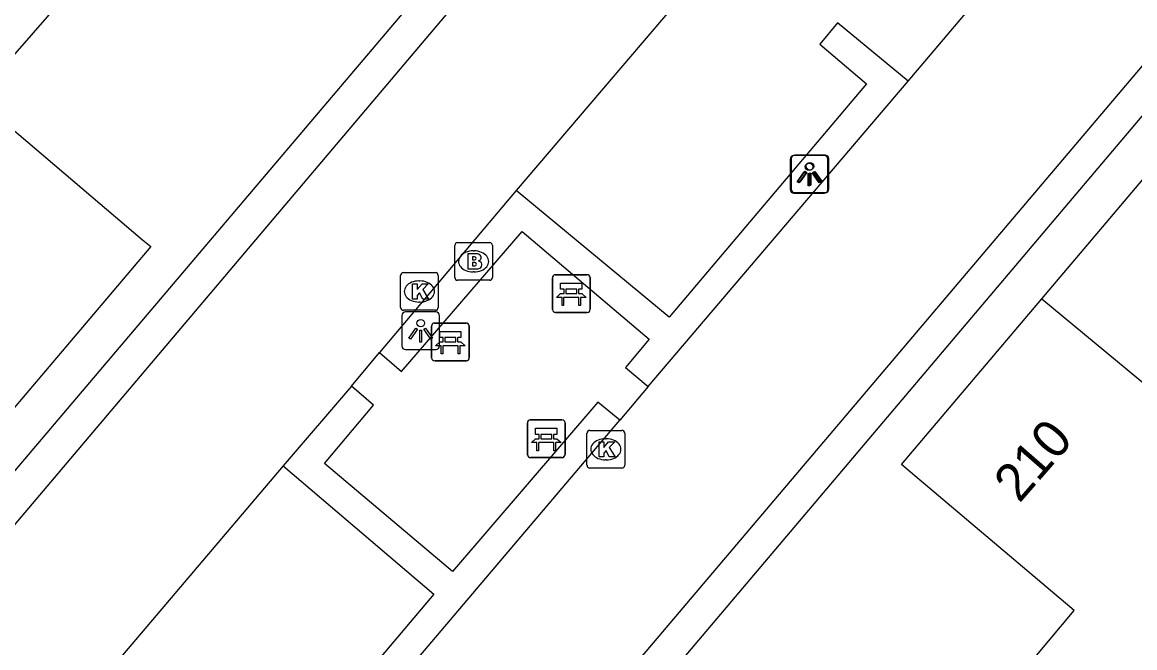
# Model space of a CAD drawing. Extents: x 156414 to 157775, y 382335 to 383765.
# Drawn here: x 157091.01 to 157120.56, y 382662.91 to 382679.52 of the extents above; entities that cross this region are included whole.
import ezdxf

# ---------------------------------------------------------------- set-up
doc = ezdxf.new("R2010")
doc.units = 0
for name, color, linetype in [('IMGEO_Bank', 7, 'Continuous'), ('IMGEO_Brandkraan', 7, 'Continuous'), ('IMGEO_Kolk', 7, 'Continuous'), ('IMGEO_Lichtpunt', 7, 'Continuous'), ('IMGEO_Pand', 7, 'Continuous'), ('IMGEO_Pand_nummerreeks', 7, 'Continuous'), ('IMGEO_Parkeervlak_open', 7, 'Continuous'), ('IMGEO_Rijbaan_lokaal_open', 7, 'Continuous'), ('IMGEO_Voetpad_open', 7, 'Continuous')]:
    doc.layers.add(name, color=color, linetype=linetype)

msp = doc.modelspace()

# ---------------------------------------------------------------- linework, layer by layer
at = {"layer": 'IMGEO_Bank'}
for p, q in [((157105.093, 382671.892), (157105.093, 382672.733)), ((157105.093, 382672.733), (157105.093, 382671.892)), ((157105.168, 382672.817), (157106.009, 382672.817)), ((157106.009, 382672.817), (157105.168, 382672.817)), ((157106.093, 382672.742), (157106.093, 382671.901)), ((157106.093, 382671.901), (157106.093, 382672.742)), ((157105.402, 382672.323), (157105.402, 382672.429)), ((157105.446, 382672.429), (157105.446, 382672.323)), ((157105.734, 382672.435), (157105.452, 382672.435)), ((157105.452, 382672.317), (157105.734, 382672.317)), ((157105.74, 382672.323), (157105.74, 382672.429)), ((157105.784, 382672.429), (157105.784, 382672.323)), ((157105.79, 382672.215), (157105.397, 382672.215)), ((157106.018, 382671.817), (157105.177, 382671.817)), ((157105.177, 382671.817), (157106.018, 382671.817)), ((157101.883, 382670.608), (157101.883, 382671.449)), ((157101.883, 382671.449), (157101.883, 382670.608)), ((157101.958, 382671.533), (157102.799, 382671.533)), ((157102.799, 382671.533), (157101.958, 382671.533)), ((157102.883, 382671.458), (157102.883, 382670.617)), ((157102.883, 382670.617), (157102.883, 382671.458)), ((157102.192, 382671.039), (157102.192, 382671.145)), ((157102.236, 382671.145), (157102.236, 382671.039)), ((157102.524, 382671.151), (157102.242, 382671.151)), ((157102.53, 382671.039), (157102.53, 382671.145)), ((157102.574, 382671.145), (157102.574, 382671.039)), ((157102.58, 382670.931), (157102.187, 382670.931)), ((157102.242, 382671.033), (157102.524, 382671.033)), ((157102.808, 382670.533), (157101.967, 382670.533)), ((157101.967, 382670.533), (157102.808, 382670.533)), ((157104.428, 382668.035), (157104.428, 382668.876)), ((157104.428, 382668.876), (157104.428, 382668.035)), ((157104.503, 382668.96), (157105.344, 382668.96)), ((157105.344, 382668.96), (157104.503, 382668.96)), ((157105.428, 382668.885), (157105.428, 382668.044)), ((157105.428, 382668.044), (157105.428, 382668.885)), ((157104.737, 382668.466), (157104.737, 382668.572)), ((157104.781, 382668.572), (157104.781, 382668.466)), ((157105.069, 382668.578), (157104.787, 382668.578)), ((157105.075, 382668.466), (157105.075, 382668.572)), ((157105.119, 382668.572), (157105.119, 382668.466)), ((157105.125, 382668.358), (157104.732, 382668.358)), ((157104.787, 382668.46), (157105.069, 382668.46)), ((157105.353, 382667.96), (157104.512, 382667.96)), ((157104.512, 382667.96), (157105.353, 382667.96))]:
    msp.add_line(p, q, dxfattribs=at)
for points in [[(157105.34, 382672.215), (157105.198, 382672.215), (157105.31, 382672.317), (157105.396, 382672.317)], [(157105.396, 382672.435), (157105.31, 382672.435), (157105.31, 382672.596), (157105.873, 382672.596), (157105.873, 382672.435), (157105.79, 382672.435)], [(157105.79, 382672.317), (157105.873, 382672.317), (157105.985, 382672.215), (157105.846, 382672.215)], [(157105.39, 382672.208), (157105.39, 382672.001), (157105.347, 382672.001), (157105.347, 382672.208)], [(157105.84, 382672.208), (157105.84, 382672.001), (157105.796, 382672.001), (157105.796, 382672.208)], [(157102.186, 382671.151), (157102.1, 382671.151), (157102.1, 382671.312), (157102.663, 382671.312), (157102.663, 382671.151), (157102.58, 382671.151)], [(157102.13, 382670.931), (157101.988, 382670.931), (157102.1, 382671.033), (157102.186, 382671.033)], [(157102.18, 382670.924), (157102.18, 382670.717), (157102.137, 382670.717), (157102.137, 382670.924)], [(157102.58, 382671.033), (157102.663, 382671.033), (157102.775, 382670.931), (157102.636, 382670.931)], [(157102.63, 382670.924), (157102.63, 382670.717), (157102.586, 382670.717), (157102.586, 382670.924)], [(157104.731, 382668.578), (157104.645, 382668.578), (157104.645, 382668.739), (157105.208, 382668.739), (157105.208, 382668.578), (157105.125, 382668.578)], [(157104.675, 382668.358), (157104.533, 382668.358), (157104.645, 382668.46), (157104.731, 382668.46)], [(157104.725, 382668.351), (157104.725, 382668.144), (157104.682, 382668.144), (157104.682, 382668.351)], [(157105.125, 382668.46), (157105.208, 382668.46), (157105.32, 382668.358), (157105.181, 382668.358)], [(157105.175, 382668.351), (157105.175, 382668.144), (157105.131, 382668.144), (157105.131, 382668.351)]]:
    msp.add_lwpolyline(points, dxfattribs=at)
for centre, radius, start, end in [((157105.171, 382672.739), 0.0779, 92.4484, 184.2845), ((157105.171, 382672.739), 0.0779, 92.4484, 184.2845), ((157106.015, 382672.739), 0.0779, 2.4484, 94.2845), ((157106.015, 382672.739), 0.0779, 2.4484, 94.2845), ((157105.395, 382672.428), 0.00671, 2.8957, 87.1043), ((157105.395, 382672.324), 0.00671, 272.8957, 357.1043), ((157105.452, 382672.428), 0.00671, 92.8957, 177.1043), ((157105.452, 382672.324), 0.00671, 182.8957, 267.1043), ((157105.734, 382672.428), 0.00671, 2.8957, 87.1043), ((157105.734, 382672.324), 0.00671, 272.8957, 357.1043), ((157105.791, 382672.428), 0.00671, 92.8957, 177.1043), ((157105.791, 382672.324), 0.00671, 182.8957, 267.1043), ((157105.34, 382672.208), 0.00671, 2.8957, 87.1043), ((157105.397, 382672.208), 0.00671, 92.8957, 177.1043), ((157105.789, 382672.208), 0.00671, 2.8957, 87.1043), ((157105.846, 382672.208), 0.00671, 92.8957, 177.1043), ((157105.171, 382671.895), 0.0779, 182.4484, 274.2845), ((157105.171, 382671.895), 0.0779, 182.4484, 274.2845), ((157106.015, 382671.895), 0.0779, 272.4484, 4.2845), ((157106.015, 382671.895), 0.0779, 272.4484, 4.2845), ((157101.961, 382671.455), 0.0779, 92.4484, 184.2845), ((157101.961, 382671.455), 0.0779, 92.4484, 184.2845), ((157102.805, 382671.455), 0.0779, 2.4484, 94.2845), ((157102.805, 382671.455), 0.0779, 2.4484, 94.2845), ((157102.185, 382671.144), 0.00671, 2.8957, 87.1043), ((157102.242, 382671.144), 0.00671, 92.8957, 177.1043), ((157102.524, 382671.144), 0.00671, 2.8957, 87.1043), ((157102.581, 382671.144), 0.00671, 92.8957, 177.1043), ((157102.13, 382670.924), 0.00671, 2.8957, 87.1043), ((157102.187, 382670.924), 0.00671, 92.8957, 177.1043), ((157102.185, 382671.04), 0.00671, 272.8957, 357.1043), ((157102.242, 382671.04), 0.00671, 182.8957, 267.1043), ((157102.524, 382671.04), 0.00671, 272.8957, 357.1043), ((157102.581, 382671.04), 0.00671, 182.8957, 267.1043), ((157102.579, 382670.924), 0.00671, 2.8957, 87.1043), ((157102.636, 382670.924), 0.00671, 92.8957, 177.1043), ((157101.961, 382670.611), 0.0779, 182.4484, 274.2845), ((157101.961, 382670.611), 0.0779, 182.4484, 274.2845), ((157102.805, 382670.611), 0.0779, 272.4484, 4.2845), ((157102.805, 382670.611), 0.0779, 272.4484, 4.2845), ((157104.506, 382668.882), 0.0779, 92.4484, 184.2845), ((157104.506, 382668.882), 0.0779, 92.4484, 184.2845), ((157105.35, 382668.882), 0.0779, 2.4484, 94.2845), ((157105.35, 382668.882), 0.0779, 2.4484, 94.2845), ((157104.73, 382668.571), 0.00671, 2.8957, 87.1043), ((157104.787, 382668.571), 0.00671, 92.8957, 177.1043), ((157105.069, 382668.571), 0.00671, 2.8957, 87.1043), ((157105.126, 382668.571), 0.00671, 92.8957, 177.1043), ((157104.675, 382668.351), 0.00671, 2.8957, 87.1043), ((157104.732, 382668.351), 0.00671, 92.8957, 177.1043), ((157104.73, 382668.467), 0.00671, 272.8957, 357.1043), ((157104.787, 382668.467), 0.00671, 182.8957, 267.1043), ((157105.069, 382668.467), 0.00671, 272.8957, 357.1043), ((157105.126, 382668.467), 0.00671, 182.8957, 267.1043), ((157105.124, 382668.351), 0.00671, 2.8957, 87.1043), ((157105.181, 382668.351), 0.00671, 92.8957, 177.1043), ((157104.506, 382668.038), 0.0779, 182.4484, 274.2845), ((157104.506, 382668.038), 0.0779, 182.4484, 274.2845), ((157105.35, 382668.038), 0.0779, 272.4484, 4.2845), ((157105.35, 382668.038), 0.0779, 272.4484, 4.2845)]:
    msp.add_arc(centre, radius, start, end, dxfattribs=at)
at = {"layer": 'IMGEO_Brandkraan'}
for p, q in [((157102.499, 382672.743), (157102.499, 382673.595)), ((157102.574, 382673.669), (157103.426, 382673.669)), ((157103.5, 382673.595), (157103.5, 382672.743)), ((157102.987, 382673.449), (157103.012, 382673.449)), ((157103.426, 382672.669), (157102.574, 382672.669)), ((157103.01, 382672.889), (157102.985, 382672.889))]:
    msp.add_line(p, q, dxfattribs=at)
for points in [[(157102.499, 382672.743), (157102.499, 382673.595)], [(157102.574, 382673.669), (157103.426, 382673.669)], [(157103.5, 382673.595), (157103.5, 382672.743)], [(157102.847, 382673.369), (157102.847, 382672.969), (157103.06, 382672.969)], [(157103.078, 382673.369), (157102.847, 382673.369)], [(157103.026, 382673.288), (157102.972, 382673.288), (157102.972, 382673.212)], [(157102.972, 382673.212), (157103.025, 382673.212)], [(157103.034, 382673.136), (157102.972, 382673.136), (157102.972, 382673.055)], [(157102.972, 382673.055), (157103.034, 382673.055)], [(157103.426, 382672.669), (157102.574, 382672.669)]]:
    msp.add_lwpolyline(points, dxfattribs=at)
for centre, radius, start, end in [((157102.576, 382673.593), 0.0765, 91.552, 178.448), ((157102.576, 382673.593), 0.0765, 91.552, 178.448), ((157103.424, 382673.593), 0.0765, 1.552, 88.448), ((157103.424, 382673.593), 0.0765, 1.552, 88.448), ((157103.027, 382673.25), 0.0379, 267.8285, 90.9355), ((157103.082, 382673.224), 0.145, 59.4692, 91.5367), ((157103.107, 382673.271), 0.0922, 285.5137, 58.1501), ((157103.035, 382673.095), 0.0404, 269.8759, 90.5077), ((157103.066, 382673.22), 0.251, 268.6676, 293.5347), ((157103.112, 382673.079), 0.105, 301.3115, 78.989), ((157102.576, 382672.745), 0.0765, 181.552, 268.448), ((157102.576, 382672.745), 0.0765, 181.552, 268.448), ((157103.424, 382672.745), 0.0765, 271.552, 358.448), ((157103.424, 382672.745), 0.0765, 271.552, 358.448)]:
    msp.add_arc(centre, radius, start, end, dxfattribs=at)
for centre, major_axis, ratio, start_param, end_param in [((157102.986, 382673.169), (-0.387, 0.002), 0.722429, 4.712389, 7.853982), ((157103.011, 382673.169), (-0.39, 0.002), 0.717154, 1.570796, 4.712389)]:
    msp.add_ellipse(centre, major_axis=major_axis, ratio=ratio, start_param=start_param, end_param=end_param, dxfattribs=at)
at = {"layer": 'IMGEO_Kolk'}
for p, q in [((157101.058, 382671.945), (157101.058, 382672.797)), ((157101.133, 382672.871), (157101.985, 382672.871)), ((157101.546, 382672.651), (157101.571, 382672.651)), ((157102.059, 382672.797), (157102.059, 382671.945)), ((157101.569, 382672.091), (157101.544, 382672.091)), ((157101.985, 382671.871), (157101.133, 382671.871)), ((157106.01, 382667.756), (157106.01, 382668.608)), ((157106.085, 382668.682), (157106.937, 382668.682)), ((157107.011, 382668.608), (157107.011, 382667.756)), ((157106.498, 382668.462), (157106.523, 382668.462)), ((157106.521, 382667.902), (157106.496, 382667.902)), ((157106.937, 382667.682), (157106.085, 382667.682))]:
    msp.add_line(p, q, dxfattribs=at)
for points in [[(157101.058, 382671.945), (157101.058, 382672.797)], [(157101.133, 382672.871), (157101.985, 382672.871)], [(157102.059, 382672.797), (157102.059, 382671.945)], [(157101.379, 382672.571), (157101.502, 382672.571), (157101.502, 382672.42), (157101.632, 382672.571), (157101.796, 382672.571), (157101.65, 382672.42), (157101.803, 382672.171), (157101.651, 382672.171), (157101.566, 382672.335), (157101.502, 382672.268), (157101.502, 382672.171), (157101.379, 382672.171), (157101.379, 382672.571)], [(157101.985, 382671.871), (157101.133, 382671.871)], [(157106.01, 382667.756), (157106.01, 382668.608)], [(157106.085, 382668.682), (157106.937, 382668.682)], [(157107.011, 382668.608), (157107.011, 382667.756)], [(157106.331, 382668.382), (157106.454, 382668.382), (157106.454, 382668.231), (157106.584, 382668.382), (157106.748, 382668.382), (157106.602, 382668.231), (157106.755, 382667.982), (157106.603, 382667.982), (157106.518, 382668.146), (157106.454, 382668.079), (157106.454, 382667.982), (157106.331, 382667.982), (157106.331, 382668.382)], [(157106.937, 382667.682), (157106.085, 382667.682)]]:
    msp.add_lwpolyline(points, dxfattribs=at)
for centre, start, end in [((157101.135, 382672.795), 91.552, 178.448), ((157101.135, 382672.795), 91.552, 178.448), ((157101.983, 382672.795), 1.552, 88.448), ((157101.983, 382672.795), 1.552, 88.448), ((157101.135, 382671.947), 181.552, 268.448), ((157101.135, 382671.947), 181.552, 268.448), ((157101.983, 382671.947), 271.552, 358.448), ((157101.983, 382671.947), 271.552, 358.448), ((157106.087, 382668.606), 91.552, 178.448), ((157106.087, 382668.606), 91.552, 178.448), ((157106.935, 382668.606), 1.552, 88.448), ((157106.935, 382668.606), 1.552, 88.448), ((157106.087, 382667.758), 181.552, 268.448), ((157106.087, 382667.758), 181.552, 268.448), ((157106.935, 382667.758), 271.552, 358.448), ((157106.935, 382667.758), 271.552, 358.448)]:
    msp.add_arc(centre, 0.0765, start, end, dxfattribs=at)
for centre, major_axis, ratio, start_param, end_param in [((157101.545, 382672.371), (-0.387, 0.002), 0.722429, 4.712389, 7.853982), ((157101.57, 382672.371), (-0.39, 0.002), 0.717154, 1.570796, 4.712389), ((157106.497, 382668.182), (-0.387, 0.002), 0.722429, 4.712389, 7.853982), ((157106.522, 382668.182), (-0.39, 0.002), 0.717154, 1.570796, 4.712389)]:
    msp.add_ellipse(centre, major_axis=major_axis, ratio=ratio, start_param=start_param, end_param=end_param, dxfattribs=at)
at = {"layer": 'IMGEO_Lichtpunt'}
for p, q in [((157111.408, 382675.884), (157111.408, 382675.077)), ((157111.408, 382675.884), (157111.408, 382675.077)), ((157111.434, 382675.897), (157111.434, 382675.09)), ((157111.434, 382675.897), (157111.434, 382675.09)), ((157112.31, 382675.979), (157111.502, 382675.979)), ((157112.31, 382675.979), (157111.502, 382675.979)), ((157112.336, 382675.992), (157111.528, 382675.992)), ((157112.336, 382675.992), (157111.528, 382675.992)), ((157112.404, 382675.077), (157112.404, 382675.884)), ((157112.404, 382675.077), (157112.404, 382675.884)), ((157112.43, 382675.09), (157112.43, 382675.897)), ((157112.43, 382675.09), (157112.43, 382675.897)), ((157111.502, 382674.983), (157112.31, 382674.983)), ((157111.502, 382674.983), (157112.31, 382674.983)), ((157111.528, 382674.996), (157112.336, 382674.996)), ((157111.528, 382674.996), (157112.336, 382674.996)), ((157101.095, 382671.732), (157101.095, 382670.925)), ((157101.095, 382671.732), (157101.095, 382670.925)), ((157101.997, 382671.827), (157101.189, 382671.827)), ((157101.997, 382671.827), (157101.189, 382671.827)), ((157102.091, 382670.925), (157102.091, 382671.732)), ((157102.091, 382670.925), (157102.091, 382671.732)), ((157101.189, 382670.831), (157101.997, 382670.831)), ((157101.189, 382670.831), (157101.997, 382670.831))]:
    msp.add_line(p, q, dxfattribs=at)
for points in [[(157111.782, 382675.548), (157111.821, 382675.52), (157111.633, 382675.258), (157111.595, 382675.285), (157111.782, 382675.548)], [(157111.808, 382675.561), (157111.847, 382675.533), (157111.659, 382675.271), (157111.621, 382675.298), (157111.808, 382675.561)], [(157111.884, 382675.5), (157111.931, 382675.5), (157111.931, 382675.178), (157111.884, 382675.178), (157111.884, 382675.5)], [(157111.91, 382675.513), (157111.957, 382675.513), (157111.957, 382675.191), (157111.91, 382675.191), (157111.91, 382675.513)], [(157111.994, 382675.52), (157112.032, 382675.547), (157112.219, 382675.285), (157112.18, 382675.257), (157111.994, 382675.52)], [(157112.02, 382675.533), (157112.058, 382675.56), (157112.245, 382675.298), (157112.206, 382675.27), (157112.02, 382675.533)], [(157101.469, 382671.396), (157101.508, 382671.368), (157101.32, 382671.106), (157101.282, 382671.133), (157101.469, 382671.396)], [(157101.571, 382671.348), (157101.618, 382671.348), (157101.618, 382671.026), (157101.571, 382671.026), (157101.571, 382671.348)], [(157101.681, 382671.368), (157101.719, 382671.395), (157101.906, 382671.133), (157101.867, 382671.105), (157101.681, 382671.368)]]:
    msp.add_lwpolyline(points, dxfattribs=at)
for centre in [(157111.907, 382675.682), (157111.933, 382675.695), (157101.594, 382671.53)]:
    msp.add_circle(centre, 0.0994, dxfattribs=at)
for centre, start, end in [((157111.502, 382675.884), 90, 180), ((157111.502, 382675.884), 90, 180), ((157111.528, 382675.897), 90, 180), ((157111.528, 382675.897), 90, 180), ((157112.31, 382675.884), 0, 90), ((157112.31, 382675.884), 0, 90), ((157112.336, 382675.897), 0, 90), ((157112.336, 382675.897), 0, 90), ((157111.502, 382675.077), 180, 270), ((157111.502, 382675.077), 180, 270), ((157111.528, 382675.09), 180, 270), ((157111.528, 382675.09), 180, 270), ((157112.31, 382675.077), 270, 0), ((157112.31, 382675.077), 270, 360), ((157112.336, 382675.09), 270, 0), ((157112.336, 382675.09), 270, 360), ((157101.189, 382671.732), 90, 180), ((157101.189, 382671.732), 90, 180), ((157101.997, 382671.732), 0, 90), ((157101.997, 382671.732), 0, 90), ((157101.189, 382670.925), 180, 270), ((157101.189, 382670.925), 180, 270), ((157101.997, 382670.925), 270, 0), ((157101.997, 382670.925), 270, 360)]:
    msp.add_arc(centre, 0.0946, start, end, dxfattribs=at)
at = {"layer": 'IMGEO_Pand'}
for points in [[(157090.874, 382682.406), (157092.681, 382680.833), (157092.389, 382680.498), (157089.779, 382677.5), (157094.206, 382673.746), (157094.424, 382673.561), (157090.647, 382669.106)], [(157118.089, 382672.174), (157121.796, 382676.554), (157122.029, 382676.356), (157126.376, 382672.678), (157129.258, 382676.052)], [(157116.225, 382660.644), (157118.944, 382663.898), (157114.599, 382667.575), (157114.364, 382667.774), (157118.089, 382672.174)], [(157118.089, 382672.174), (157128.91, 382663.224)]]:
    msp.add_lwpolyline(points, dxfattribs=at)
at = {"layer": 'IMGEO_Parkeervlak_open'}
for points in [[(157114.538, 382677.954), (157112.662, 382679.502), (157112.19, 382678.94), (157113.43, 382677.887), (157108.189, 382671.687), (157104.132, 382675.056)], [(157097.943, 382667.741), (157101.939, 382664.339), (157096.688, 382658.117), (157095.466, 382659.192), (157094.985, 382658.65), (157096.802, 382657.066)]]:
    msp.add_lwpolyline(points, dxfattribs=at)
at = {"layer": 'IMGEO_Rijbaan_lokaal_open'}
for points in [[(157082.895, 382652.477), (157080.769, 382654.32), (157116.675, 382696.742), (157128.088, 382687.021), (157092.121, 382644.588), (157089.934, 382646.493)], [(157114.538, 382677.954), (157119.766, 382684.121)], [(157109.432, 382681.271), (157104.132, 382675.056)], [(157107.635, 382669.852), (157114.538, 382677.954)], [(157104.132, 382675.056), (157100.503, 382670.752)], [(157100.503, 382670.752), (157101.083, 382670.245), (157104.292, 382673.965), (157107.659, 382671.105), (157107.037, 382670.356), (157107.635, 382669.852)], [(157099.755, 382669.855), (157100.503, 382670.752)], [(157099.755, 382669.855), (157097.943, 382667.741)], [(157106.883, 382668.952), (157106.294, 382669.431), (157102.438, 382664.936), (157099.036, 382667.801), (157100.338, 382669.357), (157099.755, 382669.855)], [(157107.635, 382669.852), (157106.883, 382668.952)], [(157096.802, 382657.066), (157106.883, 382668.952)], [(157097.943, 382667.741), (157092.683, 382661.545)]]:
    msp.add_lwpolyline(points, dxfattribs=at)
at = {"layer": 'IMGEO_Voetpad_open'}
msp.add_lwpolyline([(157082.363, 382651.78), (157079.465, 382654.239), (157116.559, 382697.961), (157129.305, 382687.146), (157092.239, 382643.346), (157089.335, 382645.82)], dxfattribs=at)

# ---------------------------------------------------------------- texts
at = {"layer": 'IMGEO_Pand_nummerreeks'}
msp.add_text('210', height=1, rotation=48.9999, dxfattribs=at).set_placement((157117.492, 382666.73))

doc.saveas('drawing.dxf')
